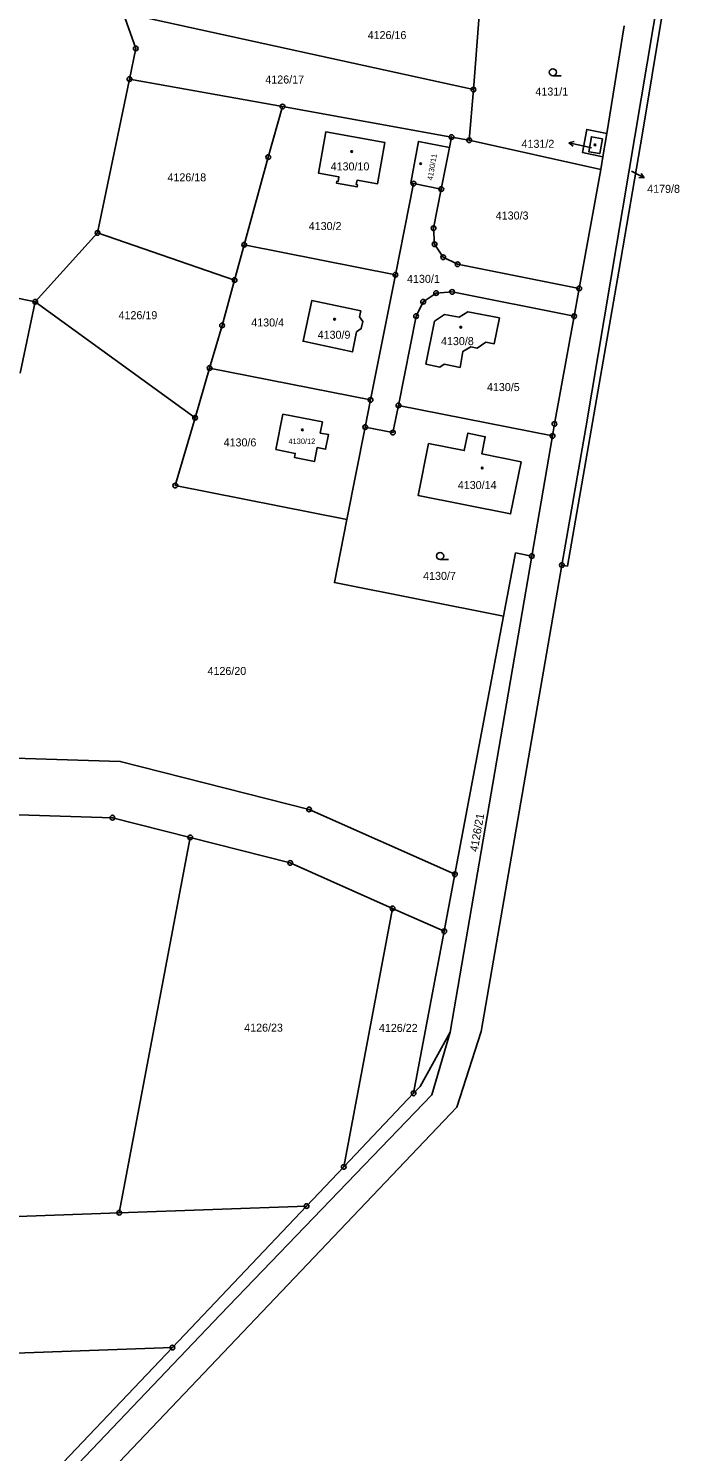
# Model space of a CAD drawing. Extents: x -733394 to -722299, y -1082822 to -1075049.
# Drawn here: x -729308.9 to -729170.7, y -1081571.9 to -1081269.6 of the extents above; entities that cross this region are included whole.
import ezdxf

# ---------------------------------------------------------------- set-up
doc = ezdxf.new("R2010")
doc.units = 0
for name, color, linetype in [('Hranice parcel', 7, 'Continuous'), ('Parcelní čísla', 7, 'Continuous'), ('Pop  PČ popisy', 7, 'Continuous'), ('Vnitřní kresba', 7, 'Continuous'), ('Značky bodu BP', 7, 'Continuous'), ('Značky budov', 7, 'Continuous'), ('Značky kultur', 7, 'Continuous')]:
    doc.layers.add(name, color=color, linetype=linetype)

msp = doc.modelspace()

# ---------------------------------------------------------------- linework, layer by layer
at = {"layer": 'Hranice parcel'}
for p, q in [((-729288.81, -1081266.35), (-729214.49, -1081282.63)), ((-729214.49, -1081282.63), (-729213.24, -1081266.9)), ((-729182.51, -1081269.07), (-729186.2, -1081291.99)), ((-729287.47, -1081280.4), (-729294.23, -1081313.07)), ((-729287.47, -1081280.4), (-729254.99, -1081286.25)), ((-729215.35, -1081293.39), (-729214.49, -1081282.63)), ((-729254.99, -1081286.25), (-729219.1, -1081292.71)), ((-729219.55, -1081294.96), (-729219.1, -1081292.71)), ((-729219.1, -1081292.71), (-729215.35, -1081293.39)), ((-729187.43, -1081299.63), (-729215.35, -1081293.39)), ((-729186.2, -1081291.99), (-729186.99, -1081296.92)), ((-729219.55, -1081294.96), (-729221.29, -1081303.76)), ((-729186.99, -1081296.92), (-729187.43, -1081299.63)), ((-729192.03, -1081324.87), (-729187.43, -1081299.63)), ((-729227.17, -1081302.59), (-729231.02, -1081321.96)), ((-729221.29, -1081303.76), (-729227.17, -1081302.59)), ((-729294.23, -1081313.07), (-729307.46, -1081327.69)), ((-729294.23, -1081313.07), (-729265.17, -1081323.09)), ((-729265.17, -1081323.09), (-729263.12, -1081315.59)), ((-729263.12, -1081315.59), (-729231.02, -1081321.96)), ((-729231.02, -1081321.96), (-729236.29, -1081348.54)), ((-729320.39, -1081325.02), (-729307.46, -1081327.69)), ((-729193.11, -1081330.77), (-729192.03, -1081324.87)), ((-729307.46, -1081327.69), (-729310.63, -1081342.87)), ((-729307.46, -1081327.69), (-729273.53, -1081352.33)), ((-729273.53, -1081352.33), (-729270.45, -1081341.77)), ((-729270.45, -1081341.77), (-729236.29, -1081348.54)), ((-729236.29, -1081348.54), (-729237.44, -1081354.33)), ((-729230.4, -1081349.71), (-729197.67, -1081356.21)), ((-729241.33, -1081373.95), (-729237.44, -1081354.33)), ((-729202.09, -1081381.73), (-729197.67, -1081356.21)), ((-729219.43, -1081482.86), (-729202.09, -1081381.73)), ((-729218.4, -1081449.32), (-729208.06, -1081394.49)), ((-729289.62, -1081521.22), (-729274.57, -1081441.49)), ((-729220.68, -1081461.43), (-729218.4, -1081449.32)), ((-729231.62, -1081456.56), (-729241.98, -1081511.46)), ((-729231.62, -1081456.56), (-729220.68, -1081461.43)), ((-729220.68, -1081461.43), (-729227.17, -1081495.84)), ((-729241.98, -1081511.46), (-729227.17, -1081495.84)), ((-729249.87, -1081519.79), (-729241.98, -1081511.46)), ((-729289.62, -1081521.22), (-729249.87, -1081519.79)), ((-729278.36, -1081549.84), (-729249.87, -1081519.79))]:
    msp.add_line(p, q, dxfattribs=at)
for points in [[(-729195.69, -1081383.64), (-729194.53, -1081383.85), (-729183.6, -1081321.19), (-729178.57, -1081291.89), (-729174.51, -1081267.13), (-729173.62, -1081260.29)], [(-729174.98, -1081261.38), (-729190.65, -1081354.47), (-729195.69, -1081383.64)], [(-729288.81, -1081266.35), (-729286.12, -1081273.9), (-729287.47, -1081280.4)], [(-729263.12, -1081315.59), (-729258.02, -1081296.98), (-729254.99, -1081286.25)], [(-729243.43, -1081302.08), (-729243.18, -1081302.12), (-729243.01, -1081301.18), (-729247.38, -1081300.37), (-729245.81, -1081291.63), (-729233.26, -1081293.89), (-729234.81, -1081302.63), (-729239.16, -1081301.88), (-729239.33, -1081302.82), (-729239.1, -1081302.86), (-729239.18, -1081303.29), (-729243.51, -1081302.51), (-729243.43, -1081302.08)], [(-729186.99, -1081296.92), (-729191.33, -1081296.01), (-729190.43, -1081291.09), (-729186.2, -1081291.99)], [(-729227.17, -1081302.59), (-729227.76, -1081302.47), (-729226.1, -1081293.64), (-729219.55, -1081294.96)], [(-729192.03, -1081324.87), (-729217.83, -1081319.74), (-729220.88, -1081318.23), (-729222.72, -1081315.49), (-729222.94, -1081312.09), (-729221.29, -1081303.76)], [(-729270.45, -1081341.77), (-729267.81, -1081332.73), (-729265.17, -1081323.09)], [(-729230.4, -1081349.71), (-729226.63, -1081330.73), (-729225.14, -1081327.69), (-729222.4, -1081325.85), (-729219, -1081325.62), (-729193.11, -1081330.77)], [(-729238.62, -1081330.92), (-729237.96, -1081331.91), (-729238.29, -1081333.4), (-729239.29, -1081334.1), (-729240.17, -1081338.35), (-729250.62, -1081336.1), (-729248.79, -1081327.45), (-729238.38, -1081329.65), (-729238.62, -1081330.92)], [(-729224.6, -1081340.93), (-729222.75, -1081331.84), (-729220.59, -1081330.41), (-729217.48, -1081331), (-729215.67, -1081329.83), (-729208.95, -1081331.14), (-729210.06, -1081336.62), (-729211.84, -1081336.3), (-729213.69, -1081337.53), (-729215.03, -1081337.26), (-729216.69, -1081338.24), (-729217.32, -1081341.65), (-729220.68, -1081340.98), (-729221.58, -1081341.56), (-729224.6, -1081340.93)], [(-729197.67, -1081356.21), (-729197.28, -1081353.66), (-729193.11, -1081330.77)], [(-729237.44, -1081354.33), (-729231.55, -1081355.5), (-729230.4, -1081349.71)], [(-729241.33, -1081373.95), (-729277.73, -1081366.73), (-729273.53, -1081352.33)], [(-729256.41, -1081359.1), (-729254.89, -1081351.58), (-729246.51, -1081353.23), (-729246.97, -1081355.58), (-729245.21, -1081355.93), (-729245.83, -1081359.03), (-729247.6, -1081358.68), (-729248.18, -1081361.63), (-729252.45, -1081360.76), (-729252.28, -1081359.92), (-729256.41, -1081359.1)], [(-729204.38, -1081361.69), (-729206.6, -1081372.78), (-729226.17, -1081368.86), (-729223.98, -1081357.81), (-729216.44, -1081359.31), (-729215.65, -1081355.6), (-729211.97, -1081356.38), (-729212.66, -1081360.03), (-729204.38, -1081361.69)], [(-729274.57, -1081441.49), (-729291.08, -1081437.29), (-729331.04, -1081436.03), (-729368.27, -1081450.47), (-729407.87, -1081457.05), (-729437.5, -1081435.32), (-729444.93, -1081397.3), (-729445.15, -1081368.52)], [(-729535.64, -1081370.27), (-729525.78, -1081474.82), (-729442.66, -1081526.74), (-729289.62, -1081521.22)], [(-729208.06, -1081394.49), (-729243.99, -1081387.36), (-729241.33, -1081373.95)], [(-729202.09, -1081381.73), (-729205.52, -1081381.05), (-729208.06, -1081394.49)], [(-729371.44, -1081664.57), (-729304.79, -1081590.12), (-729217.98, -1081498.78), (-729212.82, -1081482.72), (-729195.69, -1081383.64)], [(-729218.4, -1081449.32), (-729249.36, -1081435.53), (-729289.41, -1081425.33), (-729327.59, -1081424.13)], [(-729274.57, -1081441.49), (-729253.34, -1081446.89), (-729231.62, -1081456.56)], [(-729219.43, -1081482.86), (-729223.29, -1081496.17), (-729268.21, -1081542.86), (-729322.66, -1081600.05), (-729366.41, -1081647.14), (-729388.35, -1081671.83), (-729402.11, -1081685.74), (-729437.01, -1081715.56)], [(-729227.17, -1081495.84), (-729225.79, -1081494.39), (-729219.43, -1081482.86)], [(-729474.06, -1081539.95), (-729448.7, -1081555.98), (-729278.36, -1081549.84)], [(-729357.49, -1081632.74), (-729311, -1081584.27), (-729278.36, -1081549.84)]]:
    msp.add_lwpolyline(points, dxfattribs=at)
at = {"layer": 'Pop  PČ popisy'}
for p, q in [((-729194.2, -1081293.91), (-729193.12, -1081293.64)), ((-729191.28, -1081294.58), (-729194.2, -1081293.91)), ((-729194.2, -1081293.91), (-729193.34, -1081294.62)), ((-729189.43, -1081294.99), (-729191.28, -1081294.58)), ((-729180.9, -1081299.95), (-729178.25, -1081301.36)), ((-729178.25, -1081301.36), (-729179.37, -1081301.33)), ((-729178.25, -1081301.36), (-729178.9, -1081300.45))]:
    msp.add_line(p, q, dxfattribs=at)
at = {"layer": 'Vnitřní kresba'}
msp.add_lwpolyline([(-729187.11, -1081293.08), (-729187.67, -1081296.23), (-729189.99, -1081295.84), (-729189.43, -1081292.66), (-729187.11, -1081293.08)], dxfattribs=at)
at = {"layer": 'Značky bodu BP'}
for centre, radius in [((-729286.12, -1081273.9), 0.5), ((-729286.12, -1081273.9), 0.0303), ((-729287.47, -1081280.4), 0.5), ((-729287.47, -1081280.4), 0.0303), ((-729214.49, -1081282.63), 0.5), ((-729214.49, -1081282.63), 0.0303), ((-729254.99, -1081286.25), 0.5), ((-729254.99, -1081286.25), 0.0303), ((-729219.1, -1081292.71), 0.5), ((-729219.1, -1081292.71), 0.0303), ((-729215.35, -1081293.39), 0.5), ((-729215.35, -1081293.39), 0.0303), ((-729258.02, -1081296.98), 0.5), ((-729258.02, -1081296.98), 0.0303), ((-729227.17, -1081302.59), 0.5), ((-729227.17, -1081302.59), 0.0303), ((-729221.29, -1081303.76), 0.5), ((-729221.29, -1081303.76), 0.0303), ((-729294.23, -1081313.07), 0.5), ((-729294.23, -1081313.07), 0.0303), ((-729222.94, -1081312.09), 0.5), ((-729222.94, -1081312.09), 0.0303), ((-729263.12, -1081315.59), 0.5), ((-729263.12, -1081315.59), 0.0303), ((-729222.72, -1081315.49), 0.5), ((-729222.72, -1081315.49), 0.0303), ((-729220.88, -1081318.23), 0.5), ((-729220.88, -1081318.23), 0.0303), ((-729217.83, -1081319.74), 0.5), ((-729217.83, -1081319.74), 0.0303), ((-729265.17, -1081323.09), 0.5), ((-729265.17, -1081323.09), 0.0303), ((-729231.02, -1081321.96), 0.5), ((-729231.02, -1081321.96), 0.0303), ((-729222.4, -1081325.85), 0.5), ((-729222.4, -1081325.85), 0.0303), ((-729219, -1081325.62), 0.5), ((-729219, -1081325.62), 0.0303), ((-729192.03, -1081324.87), 0.5), ((-729192.03, -1081324.87), 0.0303), ((-729307.46, -1081327.69), 0.5), ((-729307.46, -1081327.69), 0.0303), ((-729225.14, -1081327.69), 0.5), ((-729225.14, -1081327.69), 0.0303), ((-729267.81, -1081332.73), 0.5), ((-729267.81, -1081332.73), 0.0303), ((-729226.63, -1081330.73), 0.5), ((-729226.63, -1081330.73), 0.0303), ((-729193.11, -1081330.77), 0.5), ((-729193.11, -1081330.77), 0.0303), ((-729270.45, -1081341.77), 0.5), ((-729270.45, -1081341.77), 0.0303), ((-729236.29, -1081348.54), 0.5), ((-729236.29, -1081348.54), 0.0303), ((-729230.4, -1081349.71), 0.5), ((-729230.4, -1081349.71), 0.0303), ((-729273.53, -1081352.33), 0.5), ((-729273.53, -1081352.33), 0.0303), ((-729237.44, -1081354.33), 0.5), ((-729197.28, -1081353.66), 0.5), ((-729197.28, -1081353.66), 0.0303), ((-729237.44, -1081354.33), 0.0303), ((-729231.55, -1081355.5), 0.5), ((-729231.55, -1081355.5), 0.0303), ((-729197.67, -1081356.21), 0.5), ((-729197.67, -1081356.21), 0.0303), ((-729277.73, -1081366.73), 0.5), ((-729277.73, -1081366.73), 0.0303), ((-729202.09, -1081381.73), 0.5), ((-729202.09, -1081381.73), 0.0303), ((-729195.69, -1081383.64), 0.5), ((-729195.69, -1081383.64), 0.0303), ((-729249.36, -1081435.53), 0.5), ((-729291.08, -1081437.29), 0.5), ((-729291.08, -1081437.29), 0.0303), ((-729249.36, -1081435.53), 0.0303), ((-729274.57, -1081441.49), 0.5), ((-729274.57, -1081441.49), 0.0303), ((-729253.34, -1081446.89), 0.5), ((-729253.34, -1081446.89), 0.0303), ((-729218.4, -1081449.32), 0.5), ((-729218.4, -1081449.32), 0.0303), ((-729231.62, -1081456.56), 0.5), ((-729231.62, -1081456.56), 0.0303), ((-729220.68, -1081461.43), 0.5), ((-729220.68, -1081461.43), 0.0303), ((-729227.17, -1081495.84), 0.5), ((-729227.17, -1081495.84), 0.0303), ((-729241.98, -1081511.46), 0.5), ((-729241.98, -1081511.46), 0.0303), ((-729249.87, -1081519.79), 0.5), ((-729249.87, -1081519.79), 0.0303), ((-729289.62, -1081521.22), 0.5), ((-729289.62, -1081521.22), 0.0303), ((-729278.36, -1081549.84), 0.5), ((-729278.36, -1081549.84), 0.0303)]:
    msp.add_circle(centre, radius, dxfattribs=at)
at = {"layer": 'Značky budov'}
for centre in [(-729240.32, -1081295.79), (-729188.69, -1081294.38), (-729225.67, -1081298.36), (-729243.94, -1081331.4), (-729217.16, -1081333.11), (-729250.79, -1081354.91), (-729212.61, -1081363.01)]:
    msp.add_circle(centre, 0.175, dxfattribs=at)
at = {"layer": 'Značky kultur'}
for p, q in [((-729197.62, -1081279.7), (-729195.87, -1081279.7)), ((-729221.54, -1081382.46), (-729219.79, -1081382.46))]:
    msp.add_line(p, q, dxfattribs=at)
for centre in [(-729197.62, -1081278.95), (-729221.54, -1081381.71)]:
    msp.add_circle(centre, 0.75, dxfattribs=at)

# ---------------------------------------------------------------- texts
at = {"layer": 'Parcelní čísla'}
for s, height, p in [('4126/16', 1.7, (-729236.92, -1081271.9)), ('4126/17', 1.7, (-729258.63, -1081281.34)), ('4131/1', 1.7, (-729201.32, -1081283.89)), ('4131/2', 1.7, (-729204.27, -1081295)), ('4130/10', 1.7, (-729244.77, -1081299.8)), ('4126/18', 1.7, (-729279.4, -1081302.12)), ('4179/8', 1.7, (-729177.6, -1081304.56)), ('4130/3', 1.7, (-729209.74, -1081310.23)), ('4130/2', 1.7, (-729249.42, -1081312.47)), ('4130/1', 1.7, (-729228.56, -1081323.68)), ('4126/19', 1.7, (-729289.78, -1081331.4)), ('4130/4', 1.7, (-729261.62, -1081332.95)), ('4130/9', 1.7, (-729247.53, -1081335.56)), ('4130/8', 1.7, (-729221.36, -1081336.91)), ('4130/5', 1.7, (-729211.61, -1081346.67)), ('4130/6', 1.7, (-729267.49, -1081358.43)), ('4130/12', 1.139, (-729253.72, -1081357.89)), ('4130/14', 1.7, (-729217.79, -1081367.48)), ('4130/7', 1.7, (-729225.15, -1081386.77)), ('4126/20', 1.7, (-729270.9, -1081406.97)), ('4126/23', 1.7, (-729263.12, -1081482.75)), ('4126/22', 1.7, (-729234.53, -1081482.8))]:
    msp.add_text(s, height=height, dxfattribs=at).set_placement(p)
for s, height, p in [('4130/11', 1.139, (-729223.18, -1081301.97)), ('4126/21', 1.7, (-729213.59, -1081444.63))]:
    msp.add_text(s, height=height, rotation=80, dxfattribs=at).set_placement(p)

doc.saveas('drawing.dxf')
